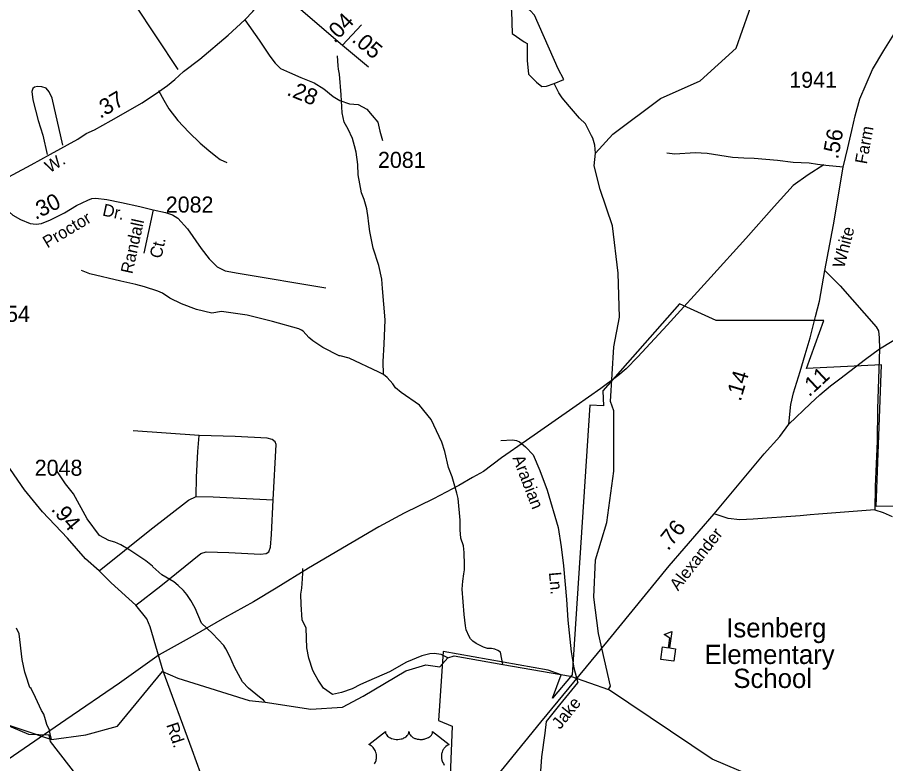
# Model space of a CAD drawing. Extents: x 1473865 to 1648260, y 639067 to 773536.
# Drawn here: x 1548512 to 1555279, y 712751 to 718566 of the extents above; entities that cross this region are included whole.
import ezdxf

# ---------------------------------------------------------------- set-up
doc = ezdxf.new("R2010")
doc.units = 0
for name, color, linetype in [('Exist Boundary Political City Limit New', 7, 'Continuous'), ('Exist Cultural Educational Facility High CELL', 7, 'Continuous'), ('Exist Cultural Educational Facility High Label', 7, 'Continuous'), ('Exist Hydrographic Creek Single Shore', 7, 'Continuous'), ('Exist Hydrographic Misc Water Feature', 7, 'Continuous'), ('Exist Road Non-System Type 51', 7, 'Continuous'), ('Exist Road Non-System Type 51 Label', 7, 'Continuous'), ('Exist Road Primary US Attributed', 7, 'Continuous'), ('Exist Road Primary US Label', 7, 'Continuous'), ('Exist Road Primary US Mileage Hundredths English Label', 7, 'Continuous'), ('Exist Road Primary US Shield CELL', 7, 'Continuous'), ('Exist Road Secondary Mileage Hundredths English Label', 7, 'Continuous'), ('Exist Road Secondary Type 51 Attributed', 7, 'Continuous'), ('Exist Road Secondary Type 51 Label', 7, 'Continuous'), ('Exist Road Secondary Type 51 Number Label', 7, 'Continuous'), ('Exist Utilities Electrical Transmission Line', 7, 'Continuous'), ('Map Preparation Boundary City Limit Buffer Line', 7, 'Continuous')]:
    doc.layers.add(name, color=color, linetype=linetype)

msp = doc.modelspace()

# ---------------------------------------------------------------- linework, layer by layer
at = {"layer": 'Exist Boundary Political City Limit New'}
for points in [[(1555670.6, 714760.9), (1555204.2, 714755.4), (1555247.9, 715859.2), (1554661.5, 715830.2), (1554797.2, 716203.6), (1553959, 716203.6), (1553673.1, 716334.4), (1553074.1, 715655.7), (1553079, 715539.3), (1552972.4, 715544.1), (1552836.8, 713441.9), (1552681.6, 713262.5), (1552749.5, 713441.9), (1552647.8, 713480.7), (1551829.9, 713624.6), (1551795, 713087.9), (1551901.5, 713044.3), (1551873, 712334.2)], [(1548761, 712972.7), (1548601.5, 712978.6), (1548398.8, 713063.3)], [(1549234.4, 712324.4), (1548771.1, 712923.9), (1548761, 712972.7)]]:
    msp.add_lwpolyline(points, dxfattribs=at)
at = {"layer": 'Exist Cultural Educational Facility High CELL'}
msp.add_lwpolyline([(1553526.5, 713563.3), (1553540.4, 713660.2), (1553585.9, 713653.7), (1553596.6, 713728), (1553553.4, 713758.7), (1553613.6, 713779.6), (1553595.4, 713652.4), (1553641, 713645.8), (1553627.2, 713548.9)], close=True, dxfattribs=at)
at = {"layer": 'Exist Hydrographic Creek Single Shore'}
for points in [[(1548336.9, 713088.6), (1548777.2, 712939.3), (1549044.9, 712975.4), (1549292.5, 713043.9), (1549643.6, 713469.9), (1549763.3, 713417.5), (1549970.2, 713352.1), (1550318, 713243.5), (1550443.3, 713230.4), (1550797.9, 713176.1), (1551046.6, 713191.1), (1551207.9, 713276.8), (1551539.9, 713475.4), (1551695.1, 713520.3), (1551805.5, 713505.4), (1551867, 713575.8), (1551915.4, 713591.2), (1552296.3, 713523.9), (1552821.8, 713434), (1553118, 713330.2)], [(1554722.7, 712448.4), (1553926, 712785.4), (1553118, 713330.2)]]:
    msp.add_lwpolyline(points, dxfattribs=at)
at = {"layer": 'Exist Hydrographic Misc Water Feature'}
for points in [[(1553118, 713330.2), (1553134.9, 713356.1), (1553041, 713765), (1553004, 714048.1), (1553017, 714339.9), (1553105, 714630.3), (1553161, 715029.6), (1553160, 715499.1), (1553136, 715571.7), (1553160, 715998), (1553205, 716230.2), (1553194, 716571.7), (1553150, 716940.3), (1553054, 717224.5), (1553007.1, 717409.2), (1553017, 717507.5), (1553153.1, 717655.8), (1553524, 717933.9), (1553834, 718072), (1554113, 718325.7), (1554262.1, 718749.4), (1554281.1, 719405.5), (1554422, 719888.5), (1554440.1, 719996.5)], [(1552696.8, 718049.5), (1552769.8, 718082.8), (1552727, 718165.4), (1552542.9, 718582.9), (1552508, 718619.4), (1552466.8, 718644.8), (1552347.8, 718695.6), (1552362.1, 718613.1), (1552368.4, 718440), (1552462, 718374.9), (1552485.8, 718362.2), (1552485.8, 718230.5), (1552496.9, 718124.1), (1552558.8, 718060.6), (1552600.1, 718027.2), (1552635, 718030.4), (1552696.8, 718049.5)], [(1551365.6, 715784.2), (1551363.6, 715885), (1551370.2, 716020.8), (1551377.9, 716208.6), (1551358.7, 716452.9), (1551352.1, 716524.9), (1551330.1, 716633.3), (1551285.3, 716768.6), (1551259.3, 716898.6), (1551248.8, 716978.8), (1551245.4, 717002.9), (1551234.7, 717075.1), (1551216.1, 717147.4), (1551193.2, 717199.9), (1551167.8, 717339), (1551165.4, 717420.3), (1551151.3, 717516.6), (1551140.3, 717564.7), (1551123.4, 717621.1), (1551090.8, 717693.7), (1551059.8, 717750.3), (1551044.2, 717821.8), (1551036, 717962.7), (1551023.1, 718122.9), (1551015.8, 718163), (1551012.3, 718187.1), (1551005.9, 718267.2)], [(1553017, 717507.5), (1553012.8, 717568.9), (1552997.6, 717623.5), (1552986, 717643.8), (1552940, 717736.1), (1552892.9, 717781), (1552814.6, 717872.6), (1552757.9, 717939.7), (1552732.6, 717978.2), (1552696.8, 718049.5)], [(1551365.6, 715784.2), (1551329.9, 715801.7), (1551096.9, 715911.3), (1551027, 715929.3), (1551020.3, 715928), (1550893.6, 715992.5), (1550814.6, 716046.1), (1550783.1, 716072.7), (1550738.1, 716121.6), (1550726.3, 716129.8), (1550704.3, 716138.3), (1550500, 716197), (1550302.4, 716246.4), (1550102.9, 716274.5), (1550026.6, 716260), (1549907.2, 716290.4), (1549792, 716332.7), (1549700.8, 716378.6), (1549643.5, 716415.7), (1549605.9, 716432.4), (1549503.3, 716465.7), (1549434.9, 716483.9), (1549319.3, 716510.3), (1549076.3, 716567.2), (1549012.9, 716594.4)], [(1552296.3, 713523.9), (1552277.7, 713619.5), (1552256, 713633.9), (1552232.2, 713644.4), (1552208.3, 713648.9), (1552176.3, 713649.5), (1552144.4, 713658.2), (1552089, 713687.3), (1552061.4, 713705.9), (1552043.7, 713724.2), (1552032, 713742.4), (1552011, 713792.8), (1552003.6, 713825), (1551993.9, 713913.4), (1551977.7, 714111.1), (1551984.5, 714173.2), (1551991.5, 714229), (1551996.2, 714260.9), (1551996.9, 714300.9), (1551994.8, 714396.9), (1551987.8, 714449), (1551967.8, 714507.7), (1551962.2, 714573.4), (1551963.7, 714649.4), (1551946.9, 714817.7), (1551937.7, 714857.8), (1551900.2, 714986.5), (1551871.7, 715059.1), (1551843.5, 715182.7), (1551819.5, 715256), (1551736.9, 715433.6), (1551647.1, 715543.4), (1551502.9, 715642.3), (1551459.6, 715679.1), (1551438.2, 715711.6), (1551393.2, 715760.4), (1551365.6, 715784.2)], [(1550443.3, 713230.4), (1550430.2, 713246.4), (1550400.3, 713269.7), (1550313.8, 713339.5), (1550266.7, 713388.5), (1550204.9, 713501.7), (1550168.6, 713586.4), (1550137.8, 713647), (1550122.3, 713671.3), (1550032.1, 713765.1), (1549947.6, 713846.7), (1549897.9, 713963.7), (1549863, 714022.4), (1549833.9, 714069), (1549806.5, 714101.5), (1549765.3, 714140.3), (1549731.8, 714167), (1549638.9, 714222.8), (1549566.6, 714284.8), (1549564.1, 714290.3), (1549513, 714331.3), (1549388.5, 714415.8), (1549319.3, 714455.2), (1549271.7, 714476.1), (1549224, 714489.1), (1549152.7, 714528.5), (1549056, 714657.9), (1548949, 714854.6), (1548886.4, 714931.8), (1548814.6, 715039.2)], [(1551867, 713575.8), (1551815.3, 713600.9), (1551759.4, 713610.1), (1551727.3, 713606.7), (1551663.1, 713592), (1551545.2, 713541.6), (1551412.6, 713467.1), (1551251.1, 713396.4), (1551186.6, 713367.8), (1551121.9, 713335.1), (1551037.3, 713304.8), (1550969.1, 713290.2), (1550898, 713339.6), (1550855.1, 713402.5), (1550832, 713442.9), (1550814.6, 713477.3), (1550782.5, 713573.9), (1550768.1, 713654.1), (1550763, 713806.2), (1550732.2, 713870.8), (1550722.6, 713990.9), (1550720.1, 714070.9), (1550729, 714118.7), (1550734.5, 714190.6), (1550737.4, 714238.5), (1550736, 714270.5)], [(1548777.2, 712939.3), (1548767.9, 712982.3), (1548762.3, 713012.3), (1548741.7, 713057.2), (1548730.5, 713092.7), (1548719.3, 713135.8), (1548699.5, 713165.2), (1548652, 713266), (1548618.8, 713337.1), (1548608.8, 713343.3), (1548578.3, 713440.8), (1548568.8, 713465), (1548549.2, 713561.7), (1548524.9, 713761.9), (1548504.4, 713806)]]:
    msp.add_lwpolyline(points, dxfattribs=at)
at = {"layer": 'Exist Road Non-System Type 51'}
for p, q in [((1549570.5, 717065), (1549496.6, 716729.7)), ((1549928.8, 715308.7), (1549415.2, 715343.1))]:
    msp.add_line(p, q, dxfattribs=at)
for points in [[(1549765.9, 718159.2), (1549428.4, 718669.3), (1549192.2, 719011.6), (1549018.6, 719274.9), (1548873.9, 719471.5), (1548856.6, 719515.7), (1548851.3, 719551.8), (1548866, 719595.7), (1548864.8, 719633.8), (1548845.5, 719680)], [(1548865.5, 717569.2), (1548781.9, 717936), (1548760.8, 717984.4), (1548737.2, 718012.9), (1548701.4, 718023.4), (1548667.5, 718028.1), (1548646.4, 718023.1), (1548632.7, 718011.6), (1548625.4, 717988.1), (1548633.7, 717922.5), (1548674.9, 717761.8), (1548711, 717649), (1548744.4, 717497.4)], [(1549612.5, 717997), (1549653.6, 717920.4), (1549693.2, 717853.2), (1549762.4, 717762), (1549849, 717670.8), (1549935.6, 717584.4), (1550004.8, 717529.2), (1550059.3, 717483.6), (1550091.4, 717457.2), (1550143.3, 717435.6)], [(1554948.1, 717399.2), (1554814, 717412.2), (1554748.4, 717418.6), (1554682.8, 717428.7), (1554558.7, 717436.2), (1554436.8, 717451.8), (1554255.2, 717465.5), (1554173.2, 717468.6), (1554086, 717473.7), (1553889, 717505.5), (1553795.2, 717509.5), (1553636.6, 717498.9), (1553574.4, 717508.1)], [(1549570.5, 717065), (1549666.5, 717045.6), (1549721.4, 717026.3), (1549762.5, 717002.1), (1549838.3, 716918.4), (1549943.4, 716765.4), (1550006.4, 716683.8), (1550069.5, 716622.6), (1550132.6, 716592), (1550232.4, 716571.6), (1550915.7, 716459.4)], [(1554804.6, 716593), (1554923.5, 716473.9), (1555205.4, 716155.9), (1555223.2, 716123.7), (1555228.7, 716069.8), (1555232.2, 715983.7)], [(1555232.2, 715983.7), (1555216.9, 715513.7), (1555213, 715263.7), (1555196.4, 714909.6), (1555195.2, 714729.6)], [(1549905.1, 714832.7), (1549907, 714982.7), (1549917.2, 715182.8), (1549928.8, 715308.7)], [(1550504.9, 714805.4), (1550530, 715237.3), (1550522.3, 715259.5), (1550497, 715277), (1550458.6, 715286.2), (1550208.7, 715299.4), (1549928.8, 715308.7)], [(1552280.7, 715268), (1552370.7, 715275), (1552402.4, 715269.1), (1552426.6, 715258.2), (1552472.2, 715219.7), (1552531.4, 715156.9), (1552584, 715034.1), (1552642.1, 714883.3), (1552726.9, 714592), (1552751, 714439.7), (1552769.3, 714293.4), (1552792.2, 714031), (1552802.3, 713868.7), (1552827.4, 713622.3), (1552850.1, 713498), (1552879.8, 713380.8)], [(1549150.3, 714253.7), (1549544, 714569.1), (1549846.9, 714803.5), (1549905.1, 714832.7)], [(1549905.1, 714832.7), (1550039.1, 714829.2), (1550504.9, 714805.4)], [(1549435.2, 713986), (1549631, 714137.7), (1549942, 714388.1), (1549982.1, 714401.5), (1550160.1, 714397.3), (1550407.9, 714384.3), (1550450, 714387.9), (1550472.3, 714401.6), (1550484.7, 714437.4), (1550493.8, 714535.5), (1550504.9, 714805.4)], [(1555195.2, 714729.6), (1554822.7, 714700), (1554757.1, 714694.8), (1554691.5, 714690.8), (1554613, 714681.2), (1554246.7, 714655), (1554142.6, 714650.7), (1554050.8, 714661.9), (1553943.2, 714696.8)], [(1555195.2, 714729.6), (1555259.2, 714709.1), (1555331, 714676.6)], [(1552879.8, 713380.8), (1552878.7, 713379.6), (1552736.6, 713209.1), (1552633.1, 713080.4)], [(1552633.1, 713080.4), (1552622.8, 712987.5), (1552596.1, 712803.8), (1552590.4, 712691.8), (1552591.1, 712603.8), (1552611.4, 712491.3), (1552638.4, 712302.9), (1552674, 712134.2), (1552701.6, 711975.6), (1552719.3, 711829.4)]]:
    msp.add_lwpolyline(points, dxfattribs=at)
at = {"layer": 'Exist Road Primary US Attributed'}
for points in [[(1554525.6, 715396.4), (1554692.5, 715558.5), (1554767.3, 715625.9), (1554849.5, 715695.7), (1554921.7, 715750.5), (1555121.5, 715902.5), (1555232.2, 715983.7), (1555330.6, 716042.9), (1555473.1, 716130.2), (1555647.1, 716225.7), (1556279.1, 716491.3), (1556503.1, 716583.8), (1556701.8, 716661.2), (1556929.1, 716756.5), (1557113.8, 716835.2), (1557279.8, 716904.8), (1557430.4, 716967.8), (1557555.2, 717034.7)], [(1551078.4, 711381.3), (1551340, 711617.3), (1551526.1, 711796.8), (1551839.4, 712139.5), (1552010.4, 712349.6), (1552183.8, 712572.7), (1552591.8, 713074.8), (1552897.9, 713444.9), (1553119.6, 713714.2), (1553592.4, 714291.5), (1553943.2, 714696.8), (1554331.9, 715165.5), (1554453.3, 715299.2), (1554525.6, 715396.4)]]:
    msp.add_lwpolyline(points, dxfattribs=at)
at = {"layer": 'Exist Road Primary US Shield CELL'}
msp.add_lwpolyline([(1551295.3, 712749.5), (1551298.3, 712754.6), (1551302.2, 712762.1), (1551304.5, 712767.8), (1551307.5, 712776.4), (1551309, 712782.5), (1551310.5, 712790.3), (1551311.5, 712797.7), (1551311.9, 712806.9), (1551311.6, 712814.5), (1551310.7, 712823.4), (1551309, 712831.9), (1551307, 712839.3), (1551303.8, 712847.8), (1551300.9, 712854.1), (1551295.9, 712862.5), (1551290.5, 712870.3), (1551284.8, 712876.7), (1551279.1, 712882.4), (1551273.6, 712886.7), (1551268.4, 712890.4), (1551261.9, 712894.3), (1551255.6, 712897.5), (1551251.6, 712899.1), (1551380.2, 713001.5), (1551380.6, 712996.2), (1551381.8, 712989.9), (1551382.8, 712986.6), (1551385.8, 712980.4), (1551390.7, 712973), (1551397.5, 712965.8), (1551405.1, 712959.5), (1551410.3, 712956.1), (1551419.1, 712951.4), (1551429, 712947.2), (1551440.1, 712944), (1551451.4, 712941.8), (1551463.8, 712940.4), (1551476, 712940.2), (1551489.2, 712941.2), (1551503.8, 712944), (1551510.6, 712945.7), (1551518.1, 712948.3), (1551525.1, 712951.2), (1551532.8, 712955.3), (1551538.9, 712959.2), (1551543.7, 712962.7), (1551550.6, 712969.3), (1551556, 712976), (1551558.3, 712979.8), (1551560.3, 712983.5), (1551562.9, 712991.2), (1551563.7, 712994.7), (1551564.2, 713001.8), (1551564.7, 712995.8), (1551565.3, 712992.1), (1551566.3, 712988.4), (1551567.8, 712984.5), (1551570.5, 712979.1), (1551573.6, 712974.5), (1551579.3, 712967.8), (1551582.9, 712964.4), (1551586.1, 712961.8), (1551594.9, 712955.7), (1551605.1, 712950.6), (1551610.1, 712948.4), (1551615.3, 712946.6), (1551621.8, 712944.6), (1551628.6, 712943), (1551635.2, 712941.8), (1551642.1, 712940.9), (1551649.1, 712940.3), (1551654.8, 712940.2), (1551661.8, 712940.2), (1551668.2, 712940.6), (1551674.8, 712941.4), (1551682.1, 712942.6), (1551688, 712943.9), (1551695.7, 712945.9), (1551702.7, 712948.5), (1551708.8, 712951.1), (1551716.8, 712955.3), (1551723.3, 712959.3), (1551728, 712963.1), (1551733.6, 712968.3), (1551738.9, 712974.4), (1551742, 712978.9), (1551744.2, 712983.6), (1551746.3, 712988.4), (1551747.5, 712993.6), (1551748.1, 712998.1), (1551748.3, 713001.9), (1551876.9, 712899.5), (1551873.8, 712898.3), (1551866.9, 712894.9), (1551861.3, 712891.6), (1551852.5, 712885.4), (1551848.7, 712882), (1551844.9, 712878.4), (1551841.4, 712874.6), (1551838.3, 712871), (1551834.6, 712865.9), (1551831.2, 712860.7), (1551828, 712855), (1551825.6, 712850), (1551821.6, 712839.7), (1551819.7, 712833.2), (1551818.5, 712827.6), (1551817, 712816.2), (1551816.6, 712810.7), (1551816.6, 712805.3), (1551816.9, 712799.6), (1551817.4, 712794.1), (1551818.4, 712788.4), (1551819.3, 712783.4), (1551820.9, 712777.3), (1551823.2, 712770.1), (1551826, 712763.2), (1551831.9, 712752), (1551839.5, 712740.6)], dxfattribs=at)
at = {"layer": 'Exist Road Secondary Type 51 Attributed'}
for p, q in [((1550490.3, 718826.4), (1551045, 718350)), ((1551045, 718350), (1551193.9, 718508.9)), ((1551045, 718350), (1551247.5, 718180.5))]:
    msp.add_line(p, q, dxfattribs=at)
for points in [[(1550284.1, 718547), (1550347.6, 718612.2), (1550432.7, 718729.1), (1550490.3, 718826.4)], [(1554525.6, 715396.4), (1554540.5, 715548.6), (1554560.5, 715640.8), (1554612.8, 715807.9), (1554652.6, 715939.8), (1554691.2, 716067.7), (1554732.2, 716236.3), (1554763, 716354), (1554804.6, 716593), (1554871.9, 716949.6), (1554948.1, 717399.2), (1554983.6, 717548.6), (1555016, 717683.3), (1555040.9, 717798), (1555078.3, 717932.1), (1555177.9, 718159), (1555265.1, 718308.6), (1555369.8, 718473.2), (1555463.1, 718598.6), (1555535.3, 718688.4), (1555607.6, 718773.2), (1555672.4, 718830.5)], [(1548296.3, 717241.7), (1548335.9, 717265.6), (1548618.6, 717415.7), (1548770.6, 717500.3), (1548982.3, 717616.1), (1549048.5, 717660.6), (1549113.2, 717690), (1549243.5, 717762.1), (1549484.3, 717901.1), (1549610.9, 717985.7), (1549680.9, 718035.8), (1549738.4, 718082), (1549807.5, 718142.9), (1549934, 718241.1), (1550155.9, 718426.4), (1550284.1, 718547)], [(1550284.1, 718547), (1550395.4, 718387.1), (1550479.5, 718264.7), (1550521.5, 718208.6), (1550563.5, 718167.8), (1550631.9, 718137.2), (1550721.2, 718096.4), (1550826.3, 718055.6), (1550899.9, 718009.7), (1550973.5, 717948.5), (1551026, 717917.9), (1551099.6, 717892.4), (1551167.9, 717887.3), (1551236.3, 717851.6), (1551278.3, 717800.6), (1551320.4, 717749.6), (1551336.1, 717678.2), (1551357.1, 717606.8)], [(1548296.3, 717241.7), (1548366.7, 717132.6), (1548424.5, 717071.4), (1548477, 717025.5), (1548535.2, 716991.2), (1548612.5, 716959.7), (1548658.7, 716954.9), (1548701.1, 716960.9), (1548769.7, 716988.8), (1548878.2, 717042), (1548973, 717098.9), (1549060.4, 717142.8), (1549091.5, 717154.6), (1549122.7, 717158.2), (1549210, 717147.3), (1549323.5, 717123.1), (1549466.9, 717091.6), (1549570.5, 717065)], [(1550441.8, 711584), (1550337.9, 711651.8), (1550224.5, 711788.5), (1550180, 711875.1), (1550119.2, 712041.3), (1550069.4, 712287.3), (1549974.6, 712578.6), (1549874.1, 712859.9), (1549647.3, 713471.8), (1549546.9, 713817.2), (1549519.9, 713879), (1549435.2, 713986), (1549243.2, 714160.5), (1549150.3, 714253.7), (1549043.3, 714347.1), (1548903.3, 714506.8), (1548708.8, 714713.7), (1548568.6, 714884), (1548400.3, 715127.4)]]:
    msp.add_lwpolyline(points, dxfattribs=at)
at = {"layer": 'Exist Utilities Electrical Transmission Line'}
msp.add_lwpolyline([(1554798.2, 717415.7), (1554675.1, 717337.9), (1554557.8, 717256), (1554409.1, 717092.3), (1554190.7, 716842), (1553915.7, 716542.6), (1553577.2, 716168.3), (1553349, 715919.9), (1553257.5, 715827.5), (1553192.6, 715772.6), (1553058.7, 715672.9), (1552866.5, 715538.1), (1552678.3, 715407.2), (1552479.8, 715268.6), (1552285.6, 715133.8), (1552143.8, 715028.2), (1552059, 714979.7), (1551951.9, 714917.4), (1551754.1, 714815), (1551526.1, 714702.7), (1551330.3, 714596), (1551120.3, 714473.6), (1550780.9, 714273.3), (1550530.1, 714119.5), (1550352.4, 714012.7), (1550126.2, 713888.4), (1549873.7, 713742.8), (1549617.3, 713599.1), (1549307.5, 713378.2), (1548888.5, 713091.3), (1548441.2, 712784.8)], dxfattribs=at)
at = {"layer": 'Map Preparation Boundary City Limit Buffer Line'}
for points in [[(1555670.6, 714760.9), (1555204.2, 714755.4), (1555247.9, 715859.2), (1554661.5, 715830.2), (1554797.2, 716203.6), (1553959, 716203.6), (1553673.1, 716334.4), (1553074.1, 715655.7), (1553079, 715539.3), (1552972.4, 715544.1), (1552836.8, 713441.9), (1552681.6, 713262.5), (1552749.5, 713441.9), (1552647.8, 713480.7), (1551829.9, 713624.6), (1551795, 713087.9), (1551901.5, 713044.3), (1551873, 712334.2)], [(1548761, 712972.7), (1548601.5, 712978.6), (1548398.8, 713063.3)], [(1549234.4, 712324.4), (1548771.1, 712923.9), (1548761, 712972.7)]]:
    msp.add_lwpolyline(points, dxfattribs=at)

# ---------------------------------------------------------------- texts
at = {"layer": 'Exist Cultural Educational Facility High Label'}
for s, p in [('Isenberg', (1554036.6, 713734.6)), ('Elementary', (1553867.1, 713527.5)), ('School', (1554092, 713340.8))]:
    msp.add_text(s, height=150, rotation=0.00002, dxfattribs=at).set_placement(p)
at = {"layer": 'Exist Road Non-System Type 51 Label'}
for s, rotation, p in [('Randall', 77.58603, (1549408.2, 716562.3)), ('Ct.', 77.58603, (1549633.9, 716682.3)), ('Arabian', 291.0911, (1552369.5, 715133.9)), ('Ln.', 274.98986, (1552654.5, 714241.1))]:
    msp.add_text(s, height=95, rotation=rotation, dxfattribs=at).set_placement(p)
at = {"layer": 'Exist Road Primary US Label'}
for s, rotation, p in [('Alexander', 51.77894, (1553661.3, 714092)), ('Jake', 51.2236, (1552742.1, 713012.9))]:
    msp.add_text(s, height=95, rotation=rotation, dxfattribs=at).set_placement(p)
at = {"layer": 'Exist Road Primary US Mileage Hundredths English Label'}
for s, rotation, p in [('.11', 42.99839, (1554683.4, 715603.3)), ('.76', 51.3563, (1553583.8, 714405.1))]:
    msp.add_text(s, height=125, rotation=rotation, dxfattribs=at).set_placement(p)
at = {"layer": 'Exist Road Secondary Mileage Hundredths English Label'}
for s, rotation, p in [('.04', 46.88366, (1550985.2, 718359)), ('.05', 320.07293, (1551111.9, 718382.4)), ('.28', 338.12613, (1550605, 717962.6)), ('.37', 30.6058, (1549157.1, 717774.2)), ('.56', 79.69267, (1554908.4, 717456.5)), ('.30', 26.36336, (1548653.1, 716986.7)), ('.14', 73.39734, (1554148.5, 715568.6)), ('.94', 310.00594, (1548770.1, 714730.5))]:
    msp.add_text(s, height=125, rotation=rotation, dxfattribs=at).set_placement(p)
at = {"layer": 'Exist Road Secondary Type 51 Label'}
for s, rotation, p in [('Farm', 79.69267, (1555132.3, 717418)), ('W.', 31.18755, (1548763.1, 717351.1)), ('Dr.', 347.62624, (1549169.7, 717022.8)), ('Proctor', 30.96733, (1548745.8, 716764.7)), ('White', 75.30889, (1554955.1, 716606.7)), ('Rd.', 288.43583, (1549671.3, 713053.6))]:
    msp.add_text(s, height=95, rotation=rotation, dxfattribs=at).set_placement(p)
at = {"layer": 'Exist Road Secondary Type 51 Number Label'}
for s, p in [('1941', (1554528.1, 718016.9)), ('2081', (1551322.3, 717392.9)), ('2082', (1549668.4, 717044.8)), ('2054', (1548237.8, 716193.3)), ('2048', (1548647.1, 714994.1))]:
    msp.add_text(s, height=125, dxfattribs=at).set_placement(p)

doc.saveas('drawing.dxf')
